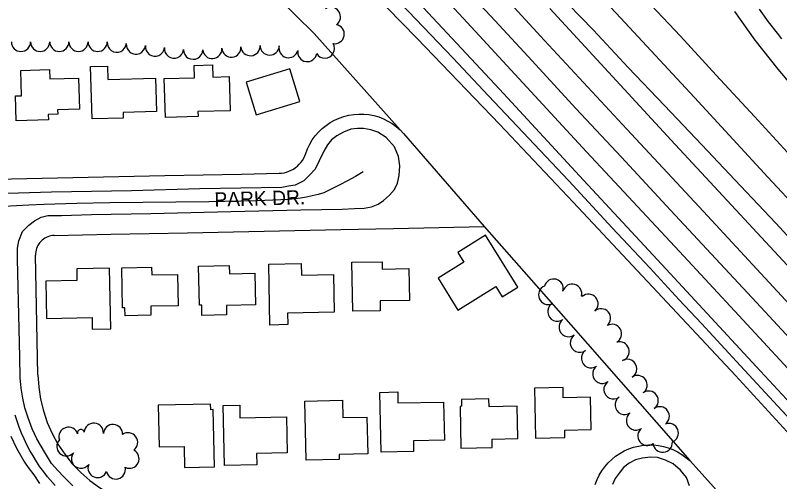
# Model space of a CAD drawing. Extents: x -25029 to 2274964, y -81170 to 687028.
# Drawn here: x -14288 to -13491, y -66184 to -65698 of the extents above; entities that cross this region are included whole.
import ezdxf

# ---------------------------------------------------------------- set-up
doc = ezdxf.new("R2010")
doc.units = 0
for name, color, linetype in [('81911BEA - RW_X_Fee_RW', 7, 'Continuous'), ('BLDG', 7, 'Continuous'), ('GE_X_CL_2000', 7, 'Continuous'), ('INTERSTATE', 7, 'Continuous'), ('PV_X_EOP', 7, 'Continuous'), ('ROAD', 7, 'Continuous'), ('ROAD-NAME', 7, 'Continuous'), ('TREES', 7, 'Continuous')]:
    doc.layers.add(name, color=color, linetype=linetype)

msp = doc.modelspace()

# ---------------------------------------------------------------- linework, layer by layer
at = {"layer": '81911BEA - RW_X_Fee_RW'}
for p, q in [((-14059.38, -65635.72), (-13976.56, -65716.81)), ((-13883.41, -65821.17), (-13799.16, -65918.23)), ((-14264.73, -66072.77), (-14267.28, -65947.8)), ((-13581.33, -66165.9), (-13524.59, -66228.63))]:
    msp.add_line(p, q, dxfattribs=at)
for points in [[(-13976.56, -65716.81), (-13886.98, -65817.32), (-13883.41, -65821.17)], [(-13985.42, -65842.01), (-13983.55, -65837.1), (-13981.27, -65832.37), (-13978.58, -65827.87), (-13975.51, -65823.61), (-13972.07, -65819.64), (-13968.31, -65815.98), (-13964.23, -65812.67), (-13959.89, -65809.73), (-13955.3, -65807.17), (-13950.51, -65805.03), (-13945.54, -65803.32), (-13940.45, -65802.04), (-13935.27, -65801.22), (-13930.03, -65800.85), (-13924.78, -65800.94), (-13919.56, -65801.49), (-13914.41, -65802.49), (-13909.36, -65803.94), (-13904.46, -65805.83), (-13899.75, -65808.14), (-13895.25, -65810.85), (-13891.01, -65813.94), (-13886.98, -65817.32)], [(-14013.29, -65862.59), (-14010.66, -65862.42), (-14008.05, -65862.02), (-14005.49, -65861.39), (-14002.99, -65860.54), (-14000.58, -65859.48), (-13998.27, -65858.2), (-13996.08, -65856.73), (-13994.03, -65855.07), (-13992.13, -65853.24), (-13990.4, -65851.25), (-13988.86, -65849.11), (-13987.5, -65846.85), (-13986.35, -65844.47), (-13985.42, -65842.01)], [(-14348.9, -65869.45), (-14292.36, -65868.29), (-14212.37, -65866.66), (-14132.39, -65865.03), (-14052.4, -65863.39), (-14013.29, -65862.59)], [(-14247.69, -65927.39), (-14188.87, -65926.19), (-14108.89, -65924.56), (-14028.9, -65922.92), (-13948.91, -65921.29), (-13893.76, -65920.16), (-13799.16, -65918.23)], [(-13799.16, -65918.23), (-13708.91, -66020.7), (-13584.92, -66162.07), (-13581.33, -66165.9)], [(-14247.69, -65927.39), (-14249.43, -65927.51), (-14251.15, -65927.77), (-14252.85, -65928.18), (-14254.5, -65928.74), (-14256.1, -65929.44), (-14257.63, -65930.28), (-14259.08, -65931.24), (-14260.45, -65932.33), (-14261.71, -65933.54), (-14262.86, -65934.85), (-14263.9, -65936.25), (-14264.8, -65937.75), (-14265.58, -65939.31), (-14266.21, -65940.94), (-14266.7, -65942.61), (-14267.05, -65944.32), (-14267.24, -65946.05), (-14267.28, -65947.8)], [(-14264.73, -66072.77), (-14263.92, -66085.4), (-14262.01, -66097.9), (-14259.02, -66110.19), (-14254.97, -66122.18), (-14249.89, -66133.76), (-14243.82, -66144.86), (-14236.81, -66155.39), (-14228.9, -66165.27), (-14220.17, -66174.42), (-14210.67, -66182.77), (-14200.48, -66190.26), (-14189.67, -66196.84), (-14184.53, -66199.38), (-14178.33, -66202.45), (-14166.55, -66207.05), (-14154.41, -66210.61), (-14142.01, -66213.09), (-14129.43, -66214.49), (-14116.79, -66214.78)], [(-13683.42, -66186.81), (-13681.55, -66181.9), (-13679.27, -66177.17), (-13676.58, -66172.66), (-13673.51, -66168.41), (-13670.07, -66164.44), (-13666.31, -66160.78), (-13662.23, -66157.47), (-13657.89, -66154.52), (-13653.3, -66151.97), (-13648.51, -66149.83), (-13643.54, -66148.11), (-13638.45, -66146.84), (-13633.27, -66146.01), (-13628.03, -66145.65), (-13622.78, -66145.74), (-13617.56, -66146.29), (-13612.41, -66147.29), (-13607.36, -66148.74), (-13602.46, -66150.62), (-13597.75, -66152.93), (-13593.25, -66155.64), (-13589.01, -66158.73), (-13584.92, -66162.07)]]:
    msp.add_lwpolyline(points, dxfattribs=at)
at = {"layer": 'BLDG'}
for points in [[(-14192.26, -65750.85), (-14191.86, -65764.81), (-14142.08, -65763.38), (-14141.08, -65798.17), (-14175.9, -65799.17), (-14175.73, -65804.99), (-14208.24, -65805.92), (-14209.8, -65751.35)], [(-14101.52, -65763.01), (-14101.88, -65750.29), (-14082.73, -65749.74), (-14082.37, -65762.27), (-14065.23, -65761.78), (-14064.21, -65797.34), (-14097.82, -65798.3), (-14097.68, -65803.42), (-14131.78, -65804.39), (-14132.94, -65763.9)], [(-14252.68, -65754.52), (-14252.39, -65764.33), (-14222.27, -65763.47), (-14221.34, -65795.66), (-14244.18, -65796.32), (-14244.04, -65801.04), (-14254.04, -65801.33), (-14253.88, -65807.06), (-14287.44, -65808.02), (-14288.19, -65781.93), (-14281.94, -65781.75), (-14282.7, -65755.38)], [(-14037.28, -65801.75), (-13991.67, -65787.92), (-14002, -65753.84), (-14047.61, -65767.66)], [(-13826.88, -65945.17), (-13820.55, -65955.31), (-13847.39, -65972.05), (-13826.64, -66005.3), (-13787.17, -65980.67), (-13780.42, -65991.49), (-13764.11, -65981.31), (-13797.93, -65927.11)], [(-14065.29, -65958.7), (-14065.11, -65967.23), (-14038.4, -65966.66), (-14037.69, -65999.68), (-14068.22, -66000.33), (-14068.01, -66010.13), (-14093.69, -66010.68), (-14093.92, -65999.94), (-14096.4, -65999.99), (-14097.27, -65959.39)], [(-13990.24, -65956.64), (-13989.99, -65968.63), (-13956.63, -65967.92), (-13955.79, -66007.22), (-14004.3, -66008.25), (-14004.04, -66020.37), (-14022.73, -66020.77), (-14024.08, -65957.36)], [(-13905.86, -65954.74), (-13905.69, -65962.53), (-13878.07, -65961.94), (-13877.37, -65995.06), (-13907.89, -65995.71), (-13907.68, -66005.85), (-13936.19, -66006.46), (-13937.28, -65955.41)], [(-14224.3, -65962.29), (-14224.04, -65974.29), (-14256.54, -65974.98), (-14255.71, -66013.94), (-14208.35, -66012.93), (-14208.09, -66025.21), (-14188.87, -66024.8), (-14190.22, -65961.56)], [(-14146.13, -65960.32), (-14145.95, -65968.57), (-14119.07, -65968), (-14118.37, -66000.63), (-14147.02, -66001.25), (-14146.82, -66010.5), (-14173.87, -66011.08), (-14174.05, -66002.87), (-14176.52, -66002.92), (-14177.41, -65960.99)], [(-13715.11, -66137.99), (-13715.28, -66130.25), (-13687.6, -66129.66), (-13688.32, -66096.1), (-13716.82, -66096.7), (-13717.06, -66085.81), (-13746.98, -66086.45), (-13745.86, -66138.64)], [(-13889.51, -66090.55), (-13889.26, -66102.02), (-13841.68, -66101), (-13840.83, -66140.69), (-13873.17, -66141.38), (-13872.93, -66152.64), (-13906.91, -66153.36), (-13908.24, -66090.95)], [(-14138.45, -66147.79), (-14112.39, -66147.23), (-14111.92, -66169.38), (-14080.63, -66168.71), (-14081.91, -66108.96), (-14084.53, -66109.02), (-14084.66, -66103.09), (-14139.38, -66104.26)], [(-13946.98, -66099.11), (-13946.59, -66117.22), (-13921.6, -66116.69), (-13920.78, -66155.13), (-13950.58, -66155.76), (-13950.47, -66161), (-13985.02, -66161.74), (-13986.34, -66099.95)], [(-13790.86, -66148.23), (-13791.04, -66139.65), (-13764.11, -66139.08), (-13764.83, -66105.35), (-13794.23, -66105.98), (-13794.4, -66097.74), (-13823.1, -66098.36), (-13822.95, -66105.32), (-13824.44, -66105.67), (-13823.52, -66148.93)], [(-14054.32, -66104.34), (-14054.04, -66117.35), (-14005.5, -66116.31), (-14004.7, -66153.82), (-14036.82, -66154.51), (-14036.56, -66166.56), (-14070.08, -66167.28), (-14071.42, -66104.71)]]:
    msp.add_lwpolyline(points, close=True, dxfattribs=at)
at = {"layer": 'GE_X_CL_2000'}
for points in [[(-13947.34, -65621.46), (-13831.97, -65742.31), (-13794.84, -65781.98), (-13734.97, -65845.16), (-13711.1, -65870.55), (-13665.81, -65919.57), (-13626.61, -65961.13), (-13595.81, -65994.4), (-13572.71, -66019.11), (-13536.23, -66058.62), (-13493.4, -66105.04), (-13438.22, -66164.54)], [(-13824.32, -65664.78), (-13792.21, -65698.78), (-13749.36, -65745.57), (-13703.72, -65795.15), (-13656.22, -65845.81), (-13609.39, -65896.07), (-13510.68, -66002.18), (-13414.69, -66105.72)], [(-13456.17, -65957.09), (-13495.04, -65914.56), (-13532.06, -65875.63), (-13572.13, -65833.11), (-13611.14, -65792.05), (-13649.21, -65752.19), (-13685.3, -65713.53), (-13724.7, -65672.87)], [(-12954.36, -66394.26), (-13021.04, -66335.07), (-13036.13, -66321.24), (-13050.99, -66307.17), (-13072.61, -66283.04), (-13102.07, -66251.71), (-13134.18, -66216.39), (-13167.61, -66180.66), (-13207.41, -66137.73), (-13225.5, -66118.46), (-13236.01, -66107.26), (-13266.45, -66074.67), (-13307.58, -66029.49), (-13341.81, -65992.95), (-13374.05, -65958.03), (-13408.42, -65921.11), (-13443.57, -65882.71), (-13482.98, -65840.98), (-13517.47, -65803.38), (-13557.28, -65760.46), (-13594.69, -65719.67), (-13643.65, -65667.67)], [(-13925.68, -65861.06), (-13933.63, -65865.86), (-13941.7, -65870.43), (-13949.89, -65874.79), (-13958.19, -65878.92), (-13966.61, -65882.83), (-13972.58, -65884.56), (-13978.61, -65886.07), (-13984.69, -65887.35), (-13990.81, -65888.41), (-13996.97, -65889.23), (-14003.16, -65889.83), (-14019.85, -65890.61), (-14036.53, -65891.26), (-14053.22, -65891.77), (-14069.89, -65892.16), (-14086.56, -65892.4), (-14120.92, -65892.59), (-14155.3, -65892.95), (-14189.67, -65893.47), (-14224.05, -65894.17), (-14258.44, -65895.04), (-14274.29, -65896), (-14299.85, -65897.09)], [(-14246.68, -66187.93), (-14254.66, -66179.12), (-14258.74, -66173.85), (-14262.63, -66168.44), (-14266.33, -66162.89), (-14269.83, -66157.23), (-14273.13, -66151.43), (-14276.22, -66145.53), (-14279.09, -66139.52), (-14281.76, -66133.42), (-14284.21, -66127.22), (-14286.43, -66120.94), (-14288.44, -66114.59)]]:
    msp.add_lwpolyline(points, dxfattribs=at)
at = {"layer": 'INTERSTATE'}
msp.add_lwpolyline([(-12958.53, -66453.41), (-13014.05, -66394.29), (-13095.42, -66307.36), (-13172.46, -66224.15), (-13272.06, -66115.98), (-13357.27, -66023.46), (-13436.17, -65938.98), (-13503.35, -65866.48), (-13579.97, -65783.79), (-13657.09, -65700.57), (-13744.1, -65607.44), (-13849.48, -65493.49), (-13967.79, -65367.02), (-14065.28, -65261.64), (-14076.45, -65249.65)], dxfattribs=at)
at = {"layer": 'PV_X_EOP'}
for points in [[(-13943.29, -65569.27), (-13821.19, -65700.9), (-13692.48, -65840.26), (-13595.61, -65944.18), (-13533.79, -66010.92), (-13460.89, -66089.4)], [(-13979.86, -65608.96), (-13869.11, -65721.96), (-13783.46, -65811.37), (-13706.44, -65892.85), (-13613.64, -65991.68), (-13537.28, -66073.43), (-13453.21, -66164.98)], [(-13434.31, -66151.47), (-13515.59, -66063.9), (-13605.25, -65966.94), (-13700.01, -65865.39), (-13783.32, -65774.94), (-13877.59, -65673.83)], [(-13472.22, -66008.68), (-13570.55, -65902.34), (-13650.43, -65816.46), (-13736.37, -65724.08), (-13779.99, -65676.71)], [(-13730.89, -65691.03), (-13604.15, -65828.11), (-13474.29, -65968.01)], [(-13538.17, -65693.91), (-13517.19, -65723.89), (-13493.18, -65754.24), (-13453.51, -65800.94)], [(-13488.96, -65722.32), (-13493.31, -65716.65), (-13502.85, -65704.64), (-13512.02, -65691.7)]]:
    msp.add_lwpolyline(points, dxfattribs=at)
at = {"layer": 'ROAD'}
for points in [[(-13931.53, -65815.76), (-13938.35, -65816.76), (-13946.01, -65819.76), (-13952.97, -65823.57), (-13958.49, -65827.85), (-13962.73, -65832.81), (-13966.65, -65839.44), (-13971.44, -65849.52), (-13975.55, -65858.38), (-13981.62, -65864.6), (-13987.54, -65870.39), (-13996.4, -65875.1), (-14003.37, -65876.16), (-14010.33, -65877.3), (-14095.96, -65878.97), (-14167.13, -65880.83), (-14250.73, -65882.4), (-14308.46, -65884)], [(-14228.31, -66188.41), (-14237.78, -66179.01), (-14243.98, -66172.5), (-14250.46, -66165.12), (-14258.05, -66152.87), (-14265.91, -66139.53), (-14270.65, -66129.08), (-14274.85, -66117.34), (-14278.29, -66107), (-14280.66, -66097.11), (-14282.15, -66086.45), (-14283.12, -66075.8), (-14283.76, -66053.88), (-14286.14, -65952.26), (-14286.22, -65940.48), (-14284.53, -65933), (-14280.9, -65923.4), (-14274.39, -65916.76), (-14268.28, -65912.06), (-14261.54, -65908.24), (-14254.41, -65906.67), (-14240.17, -65906.43), (-14208.78, -65905.65), (-14147.09, -65904.36), (-14063.62, -65902.43), (-13990.43, -65900.68), (-13947.47, -65899.89), (-13934.52, -65899.4), (-13924.46, -65898.84), (-13916.77, -65897.58), (-13909.9, -65894.63), (-13904.25, -65890.86), (-13897.9, -65885.37), (-13892.92, -65879.63), (-13889.8, -65872.91), (-13888.1, -65865.07), (-13887.35, -65854.9), (-13888.56, -65844.97), (-13892.88, -65835.18), (-13901.4, -65825.43), (-13910.23, -65819.66), (-13917.7, -65817.46), (-13925.18, -65815.91), (-13931.53, -65815.76)], [(-14293.08, -66136.43), (-14287.02, -66149.15), (-14278.84, -66163.66), (-14274.99, -66169.24), (-14269.03, -66176.97), (-14263.02, -66185.79)], [(-13585.1, -66188.33), (-13588.36, -66179.58), (-13594.69, -66171.91), (-13602.13, -66165.59), (-13610.21, -66161.71), (-13618.6, -66158.84), (-13625.89, -66158.31), (-13634.23, -66159.41), (-13641.57, -66161.33), (-13648.16, -66164.79), (-13654.05, -66169.28), (-13658.52, -66175.17), (-13662.56, -66180.72), (-13665.53, -66187.01)]]:
    msp.add_lwpolyline(points, dxfattribs=at)
at = {"layer": 'TREES'}
for centre, radius, start, end in [((-13959.16, -65699.5), 10, 304.67094, 124.67094), ((-13955.19, -65717.58), 10, 260.08742, 80.08742), ((-14282.47, -65725.66), 10, 180.02438, 0.02438), ((-14262.47, -65725.65), 10, 180.02438, 0.02438), ((-14242.47, -65725.64), 10, 180.02438, 0.02438), ((-14222.47, -65725.63), 10, 180.02438, 0.02438), ((-14202.47, -65725.62), 10, 180.02438, 0.02438), ((-14182.51, -65726.51), 10, 174.89303, 354.89303), ((-14162.61, -65728.46), 10, 173.92151, 353.92151), ((-13965.44, -65732.65), 10, 211.49979, 31.49979), ((-14142.72, -65730.58), 10, 173.92151, 353.92151), ((-14122.83, -65732.69), 10, 173.92151, 353.92151), ((-14102.89, -65733.82), 10, 179.64063, 359.64063), ((-14082.92, -65733.11), 10, 184.37931, 4.37931), ((-14062.98, -65731.59), 10, 184.37931, 4.37931), ((-14043.04, -65730.06), 10, 184.37931, 4.37931), ((-14023.07, -65729.47), 10, 179.02565, 359.02565), ((-14003.38, -65732.13), 10, 165.57644, 345.57644), ((-13983.83, -65736.25), 10, 170.62673, 350.62673), ((-13726.78, -65982.77), 10, 344.95007, 164.95007), ((-13732.62, -65989.41), 10, 112.39847, 292.39847), ((-13707.5, -65988.08), 10, 344.2452, 164.2452), ((-13697.46, -65990.91), 0.426, 344.2452, 164.2452), ((-13690.51, -65998.59), 10, 310.87182, 130.87182), ((-13722.97, -66006.77), 10, 125.79399, 305.79399), ((-13677.42, -66013.71), 10, 310.87182, 130.87182), ((-13711.27, -66022.99), 10, 125.79399, 305.79399), ((-13665.98, -66029.99), 10, 299.29664, 119.29664), ((-13699.57, -66039.22), 10, 125.79399, 305.79399), ((-13658.1, -66048.26), 10, 287.38752, 107.38752), ((-13687.87, -66055.44), 10, 125.79399, 305.79399), ((-13676.18, -66071.66), 10, 125.79399, 305.79399), ((-13650.12, -66066.46), 10, 299.98066, 119.98066), ((-13639.32, -66083.27), 10, 305.46389, 125.46389), ((-13664.48, -66087.88), 10, 125.79399, 305.79399), ((-13627.71, -66099.56), 10, 305.46389, 125.46389), ((-13652.78, -66104.11), 10, 125.79399, 305.79399), ((-13616.11, -66115.85), 10, 305.46389, 125.46389), ((-13641.08, -66120.33), 10, 125.79399, 305.79399), ((-14232.87, -66137.23), 10, 18.3798, 198.3798), ((-14206.46, -66133.02), 10, 356.37206, 176.37206), ((-14186.5, -66134.29), 10, 356.37206, 176.37206), ((-13606.68, -66133.31), 10, 291.28086, 111.28086), ((-14219.91, -66133.23), 3.57, 13.72331, 193.72331), ((-14170.68, -66143.04), 10, 305.73324, 125.73324), ((-13629.11, -66136.34), 10, 127.77103, 307.77103), ((-14235.08, -66147.25), 10, 136.67382, 316.67382), ((-13613.02, -66143.44), 10, 184.65019, 4.65019), ((-14169.29, -66160.11), 10, 243.61258, 63.61258), ((-14219.81, -66160.12), 10, 143.06688, 323.06688), ((-14202.53, -66169.82), 10, 158.34913, 338.34913), ((-14183.48, -66171.29), 10, 192.81897, 12.81897)]:
    msp.add_arc(centre, radius, start, end, dxfattribs=at)

# ---------------------------------------------------------------- texts
at = {"layer": 'ROAD-NAME'}
msp.add_text('PARK DR.', height=15, rotation=1.60358, dxfattribs=at).set_placement((-14080.47, -65897.56))

doc.saveas('drawing.dxf')
